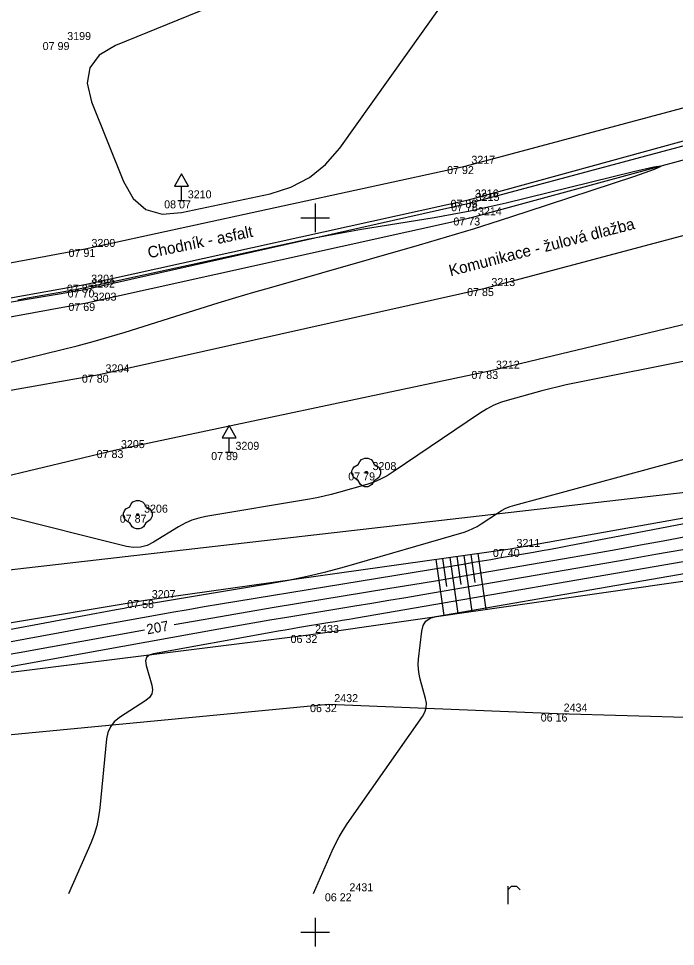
# Model space of a CAD drawing. Extents: x -703403 to -701924, y -1022520 to -1021856.
# Drawn here: x -702485.38 to -702462.39, y -1022350.5 to -1022318.03 of the extents above; entities that cross this region are included whole.
import ezdxf

# ---------------------------------------------------------------- set-up
doc = ezdxf.new("R2010")
doc.units = 0
for name, color, linetype in [('Ex_Contour Labels', 7, 'Continuous'), ('Ex_Major Contours', 7, 'Continuous'), ('Ex_Minor Contours', 7, 'Continuous'), ('Z_body', 7, 'Continuous'), ('Z_body_cisla', 7, 'Continuous'), ('Z_body_vysky_redukovane', 7, 'Continuous'), ('Z_chodnik', 7, 'Continuous'), ('Z_dopravni_znacky', 7, 'Continuous'), ('Z_hektometricka_sit', 7, 'Continuous'), ('Z_hrany_paty', 7, 'Continuous'), ('Z_katastr_hranice', 7, 'Continuous'), ('Z_komunikace', 7, 'Continuous'), ('Z_komunikace_osa', 7, 'Continuous'), ('Z_obruba', 7, 'Continuous'), ('Z_pole_rozhranni', 7, 'Continuous'), ('Z_popisy', 7, 'Continuous'), ('Z_rozhranni', 7, 'Continuous'), ('Z_technicke_srafy', 7, 'Continuous'), ('Z_zelen_jednotliva', 7, 'Continuous'), ('Z_znaky_kultur', 7, 'Continuous')]:
    doc.layers.add(name, color=color, linetype=linetype)

# ---------------------------------------------------------------- blocks, each defined once
blk = doc.blocks.new('POINT_DISPLAY')
blk.add_line((0, 0), (0, 0))
blk = doc.blocks.new('Z24')
for p, q in [((-0.28, 0.28), (-0.23, 0.38)), ((-0.23, 0.38), (-0.17, 0.45)), ((-0.17, 0.45), (-0.05, 0.5)), ((-0.05, 0.5), (0.05, 0.5)), ((0.05, 0.5), (0.17, 0.45)), ((0.17, 0.45), (0.23, 0.38)), ((0.23, 0.38), (0.28, 0.28)), ((-0.5, 0.05), (-0.47, 0.13)), ((-0.5, -0.05), (-0.5, 0.05)), ((-0.47, 0.13), (-0.42, 0.2)), ((-0.42, 0.2), (-0.28, 0.28)), ((-0.03, -0.03), (-0.03, 0.03)), ((-0.03, 0.03), (0.03, 0.03)), ((0.03, 0.03), (0.03, -0.03)), ((0.28, 0.28), (0.42, 0.2)), ((0.42, 0.2), (0.47, 0.13)), ((0.47, 0.13), (0.5, 0.05)), ((0.5, 0.05), (0.5, -0.05)), ((-0.45, -0.17), (-0.5, -0.05)), ((-0.38, -0.23), (-0.45, -0.17)), ((-0.28, -0.28), (-0.38, -0.23)), ((-0.2, -0.42), (-0.28, -0.28)), ((0.03, -0.03), (-0.03, -0.03)), ((0.28, -0.28), (0.2, -0.42)), ((0.38, -0.23), (0.28, -0.28)), ((0.45, -0.17), (0.38, -0.23)), ((0.5, -0.05), (0.45, -0.17)), ((-0.13, -0.47), (-0.2, -0.42)), ((-0.05, -0.5), (-0.13, -0.47)), ((0.05, -0.5), (-0.05, -0.5)), ((0.13, -0.47), (0.05, -0.5)), ((0.2, -0.42), (0.13, -0.47))]:
    blk.add_line(p, q)
blk = doc.blocks.new('Z527')
for p, q in [((0, 0.93), (-0.25, 0.5)), ((0.25, 0.5), (0, 0.93)), ((-0.25, 0.5), (0.25, 0.5)), ((0, 0), (0, 0.5)), ((-0.13, 0), (0.13, 0))]:
    blk.add_line(p, q)
blk = doc.blocks.new('Z301')
for p, q in [((-0.13, 0.38), (-0.13, -0.25)), ((-0.13, 0.25), (0, 0.38)), ((0, 0.38), (0.17, 0.38)), ((0.17, 0.38), (0.3, 0.25))]:
    blk.add_line(p, q)

msp = doc.modelspace()

# ---------------------------------------------------------------- linework, layer by layer
at = {"layer": 'Ex_Major Contours'}
for points in [[(-702476.5, -1022316.735), (-702481.988, -1022318.974), (-702482.563, -1022319.31), (-702482.894, -1022319.75), (-702482.981, -1022320.293), (-702482.825, -1022320.94), (-702481.711, -1022323.736), (-702481.376, -1022324.328), (-702480.926, -1022324.706), (-702480.361, -1022324.87), (-702479.683, -1022324.82), (-702476.573, -1022324.156), (-702475.848, -1022323.934), (-702475.201, -1022323.594), (-702474.632, -1022323.135), (-702474.14, -1022322.558), (-702469.454, -1022315.98)], [(-702479.941, -1022339.235), (-702479.256, -1022339.113), (-702478.316, -1022338.949), (-702477.375, -1022338.789), (-702476.434, -1022338.632), (-702472.382, -1022337.967), (-702471.584, -1022337.835), (-702470.785, -1022337.702), (-702469.987, -1022337.566), (-702469.189, -1022337.43), (-702465.999, -1022336.879), (-702465.201, -1022336.74), (-702464.405, -1022336.597), (-702463.609, -1022336.45), (-702462.813, -1022336.3), (-702453.979, -1022334.611)], [(-702485.841, -1022340.297), (-702485.367, -1022340.212), (-702480.975, -1022339.42)]]:
    msp.add_lwpolyline(points, dxfattribs=at)
at = {"layer": 'Ex_Minor Contours'}
for points in [[(-702486.724, -1022330.304), (-702483.902, -1022329.623), (-702483.335, -1022329.482), (-702482.77, -1022329.33), (-702482.208, -1022329.169), (-702481.648, -1022328.999), (-702479.022, -1022328.176), (-702478.398, -1022327.982), (-702477.773, -1022327.793), (-702477.146, -1022327.607), (-702476.518, -1022327.425), (-702471.348, -1022325.945), (-702470.401, -1022325.669), (-702469.456, -1022325.383), (-702468.514, -1022325.087), (-702467.575, -1022324.783), (-702463.81, -1022323.539), (-702463.115, -1022323.3), (-702462.891, -1022323.195), (-702463.137, -1022323.226), (-702463.853, -1022323.391), (-702468.309, -1022324.483), (-702468.937, -1022324.63), (-702469.567, -1022324.765), (-702470.2, -1022324.888), (-702470.835, -1022324.998), (-702473.381, -1022325.414), (-702474.016, -1022325.523), (-702474.651, -1022325.639), (-702475.283, -1022325.764), (-702475.914, -1022325.898), (-702482.394, -1022327.314), (-702482.727, -1022327.386), (-702483.061, -1022327.453), (-702483.396, -1022327.518), (-702483.732, -1022327.579), (-702485.075, -1022327.818), (-702485.41, -1022327.878)], [(-702453.111, -1022328.228), (-702465.923, -1022330.791), (-702466.21, -1022330.851), (-702466.496, -1022330.916), (-702466.781, -1022330.985), (-702467.065, -1022331.059), (-702468.198, -1022331.366), (-702468.476, -1022331.453), (-702468.744, -1022331.563), (-702469.002, -1022331.695), (-702469.25, -1022331.849), (-702472.264, -1022333.894), (-702472.483, -1022334.03), (-702472.71, -1022334.148), (-702472.946, -1022334.248), (-702473.191, -1022334.329), (-702474.186, -1022334.617), (-702474.436, -1022334.686), (-702474.688, -1022334.747), (-702474.941, -1022334.8), (-702475.195, -1022334.847), (-702478.827, -1022335.454), (-702479.078, -1022335.508), (-702479.32, -1022335.586), (-702479.554, -1022335.687), (-702479.779, -1022335.811), (-702480.661, -1022336.355), (-702480.886, -1022336.466), (-702481.118, -1022336.528), (-702481.358, -1022336.54), (-702481.605, -1022336.502), (-702485.887, -1022335.433)], [(-702491.966, -1022340.573), (-702481.965, -1022338.708), (-702481.828, -1022338.682), (-702481.69, -1022338.657), (-702481.552, -1022338.631), (-702481.414, -1022338.607), (-702480.863, -1022338.507), (-702480.725, -1022338.483), (-702480.587, -1022338.459), (-702480.449, -1022338.435), (-702480.31, -1022338.412), (-702476.599, -1022337.803), (-702475.937, -1022337.684), (-702475.279, -1022337.545), (-702474.625, -1022337.387), (-702473.976, -1022337.21), (-702469.788, -1022335.997), (-702469.628, -1022335.944), (-702469.474, -1022335.879), (-702469.325, -1022335.802), (-702469.182, -1022335.712), (-702468.62, -1022335.332), (-702468.477, -1022335.243), (-702468.328, -1022335.167), (-702468.173, -1022335.103), (-702468.012, -1022335.053), (-702460.449, -1022333.007)], [(-702489.735, -1022340.589), (-702485.139, -1022339.731), (-702484.571, -1022339.626), (-702484.002, -1022339.521), (-702483.434, -1022339.417), (-702482.865, -1022339.314), (-702480.59, -1022338.904), (-702480.021, -1022338.803), (-702479.451, -1022338.704), (-702478.881, -1022338.607), (-702478.311, -1022338.512), (-702469.75, -1022337.106), (-702469.45, -1022337.057), (-702469.151, -1022337.007), (-702468.851, -1022336.956), (-702468.552, -1022336.905), (-702467.356, -1022336.698), (-702467.057, -1022336.646), (-702466.758, -1022336.593), (-702466.459, -1022336.538), (-702466.161, -1022336.481), (-702453.423, -1022334.046)], [(-702462.051, -1022336.603), (-702463.079, -1022336.788), (-702464.109, -1022336.968), (-702471.23, -1022338.196), (-702471.825, -1022338.298), (-702472.419, -1022338.399), (-702473.015, -1022338.499), (-702473.61, -1022338.597), (-702475.991, -1022338.988), (-702476.586, -1022339.087), (-702477.181, -1022339.188), (-702477.776, -1022339.292), (-702478.37, -1022339.398), (-702488.591, -1022341.239)], [(-702461.103, -1022336.864), (-702473.556, -1022339.012), (-702473.804, -1022339.055), (-702474.054, -1022339.097), (-702474.303, -1022339.139), (-702474.552, -1022339.18), (-702475.549, -1022339.344), (-702475.798, -1022339.385), (-702476.047, -1022339.428), (-702476.296, -1022339.471), (-702476.544, -1022339.515), (-702480.658, -1022340.256), (-702480.807, -1022340.306), (-702480.899, -1022340.391), (-702480.935, -1022340.51), (-702480.914, -1022340.666), (-702480.72, -1022341.357), (-702480.696, -1022341.521), (-702480.723, -1022341.665), (-702480.799, -1022341.791), (-702480.925, -1022341.897), (-702481.849, -1022342.493), (-702482.031, -1022342.638), (-702482.168, -1022342.811), (-702482.259, -1022343.012), (-702482.305, -1022343.24), (-702482.537, -1022345.652), (-702482.58, -1022345.97), (-702482.648, -1022346.282), (-702482.741, -1022346.588), (-702482.859, -1022346.887), (-702483.638, -1022348.662)], [(-702475.059, -1022348.642), (-702474.404, -1022347.151), (-702474.289, -1022346.906), (-702474.163, -1022346.667), (-702474.024, -1022346.435), (-702473.874, -1022346.21), (-702471.24, -1022342.454), (-702471.157, -1022342.306), (-702471.112, -1022342.152), (-702471.103, -1022341.991), (-702471.132, -1022341.824), (-702471.324, -1022341.143), (-702471.363, -1022340.973), (-702471.386, -1022340.8), (-702471.391, -1022340.627), (-702471.38, -1022340.452), (-702471.27, -1022339.469), (-702471.221, -1022339.27), (-702471.123, -1022339.117), (-702470.976, -1022339.009), (-702470.78, -1022338.948), (-702458.097, -1022336.76)]]:
    msp.add_lwpolyline(points, dxfattribs=at)
at = {"layer": 'Z_chodnik'}
for p, q in [((-702469.75, -1022323.19), (-702454.59, -1022319.15)), ((-702483.05, -1022326.09), (-702469.75, -1022323.19)), ((-702492.61, -1022327.84), (-702483.05, -1022326.09))]:
    msp.add_line(p, q, dxfattribs=at)
at = {"layer": 'Z_hektometricka_sit'}
for p, q in [((-702475, -1022324.5), (-702475, -1022325.5)), ((-702475.5, -1022325), (-702474.5, -1022325)), ((-702475, -1022349.5), (-702475, -1022350.5)), ((-702475.5, -1022350), (-702474.5, -1022350))]:
    msp.add_line(p, q, dxfattribs=at)
at = {"layer": 'Z_hrany_paty'}
for p, q in [((-702468.17, -1022336.59), (-702453.29, -1022333.91)), ((-702480.95, -1022338.38), (-702468.17, -1022336.59)), ((-702475.23, -1022339.6), (-702454.61, -1022336.64)), ((-702493.93, -1022340.56), (-702480.95, -1022338.38)), ((-702488.72, -1022341.28), (-702475.23, -1022339.6))]:
    msp.add_line(p, q, dxfattribs=at)
at = {"layer": 'Z_katastr_hranice'}
msp.add_line((-702461.35, -1022334.53), (-702512.42, -1022340.39), dxfattribs=at)
at = {"layer": 'Z_komunikace'}
for p, q in [((-702469.61, -1022324.49), (-702454.53, -1022320.44)), ((-702483.06, -1022327.51), (-702469.61, -1022324.49)), ((-702468.9, -1022330.36), (-702452.66, -1022326.47)), ((-702492.76, -1022329.12), (-702483.06, -1022327.51)), ((-702482.02, -1022333.13), (-702468.9, -1022330.36)), ((-702488.09, -1022334.58), (-702482.02, -1022333.13))]:
    msp.add_line(p, q, dxfattribs=at)
at = {"layer": 'Z_komunikace_osa'}
for p, q in [((-702469.05, -1022327.46), (-702453.47, -1022323.32)), ((-702482.56, -1022330.49), (-702469.05, -1022327.46)), ((-702503.96, -1022334.23), (-702482.56, -1022330.49))]:
    msp.add_line(p, q, dxfattribs=at)
at = {"layer": 'Z_obruba'}
for p, q in [((-702469.63, -1022324.37), (-702454.52, -1022320.23)), ((-702483.06, -1022327.34), (-702469.63, -1022324.37)), ((-702492.73, -1022329.05), (-702483.06, -1022327.34))]:
    msp.add_line(p, q, dxfattribs=at)
at = {"layer": 'Z_pole_rozhranni'}
for p, q in [((-702489.11, -1022343.41), (-702474.55, -1022342.02)), ((-702474.55, -1022342.02), (-702466.52, -1022342.35)), ((-702466.52, -1022342.35), (-702457.01, -1022342.63))]:
    msp.add_line(p, q, dxfattribs=at)
at = {"layer": 'Z_rozhranni'}
for p, q in [((-702469.53, -1022324.99), (-702454.37, -1022320.86)), ((-702483.01, -1022327.98), (-702469.53, -1022324.99)), ((-702490.03, -1022329.26), (-702483.01, -1022327.98))]:
    msp.add_line(p, q, dxfattribs=at)
at = {"layer": 'Z_technicke_srafy'}
for p, q in [((-702470.04, -1022336.85), (-702469.9, -1022337.83)), ((-702469.79, -1022336.82), (-702469.51, -1022338.78)), ((-702469.55, -1022336.78), (-702469.41, -1022337.76)), ((-702469.3, -1022336.75), (-702469.02, -1022338.71)), ((-702470.78, -1022336.96), (-702470.5, -1022338.92)), ((-702470.54, -1022336.92), (-702470.4, -1022337.9)), ((-702470.29, -1022336.89), (-702470.01, -1022338.85))]:
    msp.add_line(p, q, dxfattribs=at)

# ---------------------------------------------------------------- block references
at = {"layer": 'Z_body'}
for p in [(-702483.91, -1022318.85), (-702469.75, -1022323.19), (-702479.68, -1022324.39), (-702469.63, -1022324.37), (-702469.61, -1022324.49), (-702469.53, -1022324.99), (-702483.05, -1022326.09), (-702483.06, -1022327.34), (-702469.05, -1022327.46), (-702483.06, -1022327.51), (-702483.01, -1022327.98), (-702468.9, -1022330.36), (-702482.56, -1022330.49), (-702482.02, -1022333.13), (-702478.01, -1022333.2), (-702473.21, -1022333.91), (-702481.21, -1022335.39), (-702468.17, -1022336.59), (-702480.95, -1022338.38), (-702475.23, -1022339.6), (-702474.55, -1022342.02), (-702466.52, -1022342.35), (-702474.03, -1022348.64)]:
    msp.add_blockref('POINT_DISPLAY', p, dxfattribs=at)
at = {"layer": 'Z_dopravni_znacky'}
for p in [(-702479.68, -1022324.39), (-702478.01, -1022333.2)]:
    msp.add_blockref('Z527', p, dxfattribs=at)
at = {"layer": 'Z_zelen_jednotliva'}
for p in [(-702473.21, -1022333.91), (-702481.21, -1022335.39)]:
    msp.add_blockref('Z24', p, dxfattribs=at)
at = {"layer": 'Z_znaky_kultur'}
msp.add_blockref('Z301', (-702468.12, -1022348.77), dxfattribs=at)

# ---------------------------------------------------------------- texts
at = {"layer": 'Ex_Contour Labels'}
msp.add_text('207', height=0.35, rotation=10.1847, dxfattribs=at).set_placement((-702480.872, -1022339.58))
at = {"layer": 'Z_body_cisla'}
for s, p in [('3199', (-702483.68, -1022318.78)), ('3217', (-702469.53, -1022323.11)), ('3210', (-702479.46, -1022324.32)), ('3216', (-702469.41, -1022324.29)), ('3215', (-702469.38, -1022324.41)), ('3214', (-702469.3, -1022324.91)), ('3200', (-702482.83, -1022326.02)), ('3201', (-702482.84, -1022327.27)), ('3213', (-702468.83, -1022327.39)), ('3202', (-702482.84, -1022327.44)), ('3203', (-702482.79, -1022327.9)), ('3212', (-702468.67, -1022330.28)), ('3204', (-702482.34, -1022330.41)), ('3205', (-702481.8, -1022333.06)), ('3209', (-702477.79, -1022333.12)), ('3208', (-702472.99, -1022333.83)), ('3206', (-702480.99, -1022335.32)), ('3211', (-702467.95, -1022336.52)), ('3207', (-702480.72, -1022338.31)), ('2433', (-702475, -1022339.53)), ('2432', (-702474.33, -1022341.95)), ('2434', (-702466.3, -1022342.28)), ('2431', (-702473.8, -1022348.57))]:
    msp.add_text(s, height=0.28, dxfattribs=at).set_placement(p)
at = {"layer": 'Z_body_vysky_redukovane'}
for s, p in [('07 99', (-702484.54, -1022319.13)), ('07 92', (-702470.38, -1022323.47)), ('08 07', (-702480.287, -1022324.67)), ('07 89', (-702470.26, -1022324.65)), ('07 78', (-702470.24, -1022324.77)), ('07 73', (-702470.16, -1022325.27)), ('07 91', (-702483.633, -1022326.37)), ('07 87', (-702483.69, -1022327.62)), ('07 85', (-702469.68, -1022327.74)), ('07 70', (-702483.667, -1022327.79)), ('07 69', (-702483.64, -1022328.26)), ('07 83', (-702469.53, -1022330.64)), ('07 80', (-702483.167, -1022330.77)), ('07 83', (-702482.65, -1022333.41)), ('07 89', (-702478.64, -1022333.48)), ('07 79', (-702473.84, -1022334.19)), ('07 87', (-702481.84, -1022335.67)), ('07 40', (-702468.777, -1022336.87)), ('07 58', (-702481.58, -1022338.66)), ('06 32', (-702475.86, -1022339.88)), ('06 32', (-702475.18, -1022342.3)), ('06 16', (-702467.103, -1022342.63)), ('06 22', (-702474.66, -1022348.92))]:
    msp.add_text(s, height=0.28, dxfattribs=at).set_placement(p)
at = {"layer": 'Z_popisy'}
for s, rotation, p in [('Komunikace - žulová dlažba', 14.4, (-702470.26, -1022327.05)), ('Chodník - asfalt', 11.7, (-702480.82, -1022326.42))]:
    msp.add_text(s, height=0.4, rotation=rotation, dxfattribs=at).set_placement(p)

doc.saveas('drawing.dxf')
